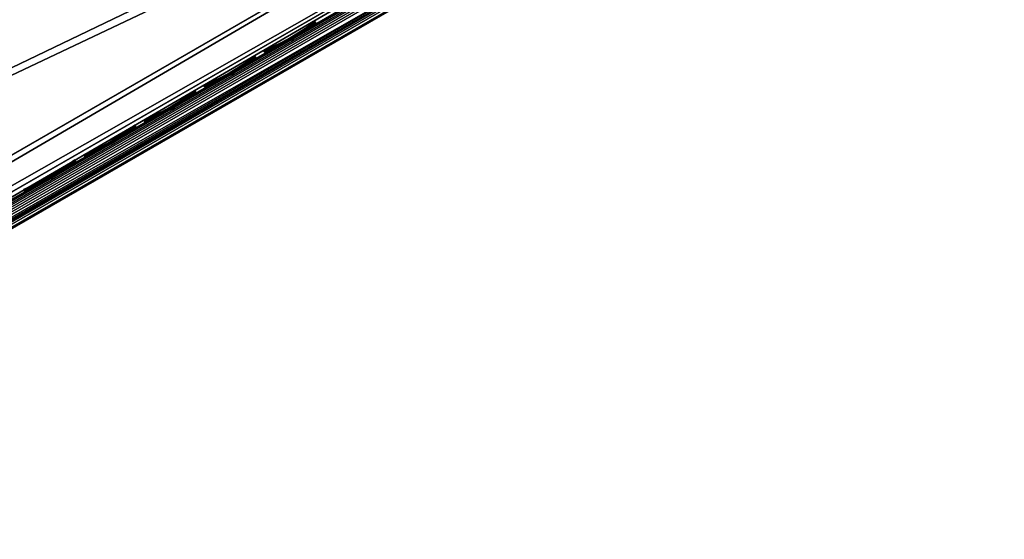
# Model space of a CAD drawing. Header units: inches. Extents: x 0 to 54.6, y -45.5 to 0.
# Tile 363 of 439: x 50.5 to 54.3, y -35.1 to -33.1. Entities that reach past the tile are written whole.
import ezdxf

# ---------------------------------------------------------------- set-up
doc = ezdxf.new("R2010")
doc.units = ezdxf.units.IN
doc.header["$LTSCALE"] = 0.03937
doc.header["$MEASUREMENT"] = 0
for name, color, linetype in [('A-FURN-3-ST', 151, 'Continuous'), ('A-FURN-3-ST-SEAM', 250, 'Continuous'), ('A-FURN-3-STITCH', 15, 'Continuous')]:
    doc.layers.add(name, color=color, linetype=linetype)

msp = doc.modelspace()

# ---------------------------------------------------------------- meshes
at = {"layer": 'A-FURN-3-ST'}
mesh = msp.add_polyface(dxfattribs=at)
corners = [(34.2894, -43.1487, 17.4533), (34.3568, -43.1502, 17.4148), (34.4566, -43.0926, 17.5552), (34.3966, -43.0867, 17.6042), (34.5781, -43.0224, 17.6705), (34.5273, -43.0113, 17.7282), (34.7169, -42.9422, 17.7562), (34.6763, -42.9251, 17.8203), (34.7484, -42.938, 17.6853), (34.6211, -43.0115, 17.6067), (34.5096, -43.0759, 17.501), (34.418, -43.1288, 17.3722), (34.35, -43.168, 17.2252), (34.2827, -43.193, 17.2546), (34.3081, -43.1922, 17.0658), (34.748, -42.7136, 17.9727), (34.7194, -42.6664, 17.9789), (34.5704, -42.8164, 17.9104), (34.5408, -42.7699, 17.9162), (34.4068, -42.9111, 17.8093), (34.3763, -42.8652, 17.8146), (34.2634, -42.9941, 17.6733), (34.2547, -43.139, 17.4702), (34.3651, -43.0752, 17.6257), (34.4997, -42.9974, 17.7535), (34.6533, -42.9086, 17.8484), (34.82, -42.8122, 17.9069), (34.2497, -43.0016, 5.044), (34.3854, -42.8589, 5), (34.4479, -42.9671, 5.0335), (34.3326, -43.0938, 5.106), (34.4937, -43.0464, 5.125), (34.3556, -43.1103, 5.1341), (34.3961, -43.1274, 5.1981), (34.3044, -43.1804, 5.269), (34.2444, -43.1746, 5.22), (34.3104, -43.1909, 5.4043), (34.2431, -43.2158, 5.375), (34.3573, -43.1638, 5.3232), (34.4276, -43.1232, 5.2691), (34.5104, -43.0754, 5.25), (33.7523, -41.2276, 17.9625), (33.9915, -41.0733, 18), (34.9051, -42.5589, 18), (25.9369, -31.96, 18), (53.4815, -31.8337, 18), (24.5748, -30.8708, 18), (35.0301, -42.7754, 17.75), (34.2939, -43.2004, 16.9), (34.2939, -43.2004, 5.5), (54.0012, -31.5337, 5), (25.5512, -32.4196, 5), (24.2095, -31.3469, 5)]
mesh.append_faces([[corners[k] for k in face] for face in [(0, 1, 2, 3), (3, 2, 4, 5), (5, 4, 6, 7), (8, 6, 9), (9, 6, 4), (9, 4, 10), (10, 4, 2), (10, 2, 11), (11, 2, 1), (11, 1, 12), (12, 1, 13), (12, 13, 14), (15, 16, 17), (17, 16, 18), (17, 18, 19), (19, 18, 20), (19, 20, 21), (22, 0, 3, 23), (23, 3, 5, 24), (24, 5, 7, 25), (21, 23, 24, 19), (19, 24, 25, 17), (17, 25, 26, 15), (27, 28, 29), (27, 29, 30), (30, 29, 31), (30, 31, 32), (32, 31, 33), (32, 33, 34, 35), (36, 37, 38), (38, 37, 34), (38, 34, 39), (39, 34, 33), (39, 33, 40), (40, 33, 31), (41, 18, 16), (42, 16, 43), (44, 45, 46), (10, 11, 47), (47, 11, 12), (47, 12, 14), (14, 48, 47), (49, 36, 40), (40, 36, 38), (40, 38, 39), (50, 51, 52)]])
mesh = msp.add_polyface(dxfattribs=at)
corners = [(53.6673, -31.7263, 17.9788), (53.4815, -31.8337, 18), (53.6938, -31.7746, 17.9728), (53.544, -31.942, 17.9665), (53.7434, -31.8866, 17.9071), (53.5898, -32.0212, 17.875), (53.7512, -31.912, 17.8773), (53.7571, -31.9493, 17.8092), (53.9077, -31.8623, 17.7564), (53.9131, -31.8185, 17.8206), (54.0464, -31.7822, 17.6707), (54.0622, -31.7323, 17.7285), (54.1682, -31.7119, 17.5555), (54.1931, -31.6567, 17.6047), (54.1271, -31.7497, 17.501), (54.0155, -31.8142, 17.6067), (53.8882, -31.8876, 17.6853), (53.7501, -31.9673, 17.7337), (53.6065, -32.0503, 17.75), (54.1787, -31.4942, 17.6735), (54.1548, -31.4442, 17.6778), (54.0351, -31.5772, 17.8095), (54.0105, -31.5277, 17.8145), (53.8714, -31.6719, 17.9106), (53.8459, -31.6229, 17.9162), (53.9102, -31.7902, 17.8487), (54.0639, -31.7014, 17.7538), (54.1987, -31.6235, 17.6262), (54.1312, -31.6926, 5.1049), (54.1438, -31.726, 5.1742), (54.1094, -31.7212, 5.125), (54.1262, -31.7503, 5.25), (54.1205, -31.6689, 5.0747), (54.0637, -31.642, 5.0335), (54.0645, -31.5607, 5.0079), (54.0012, -31.5337, 5), (54.1666, -31.4378, 5.0381), (35.0301, -42.7754, 17.75), (54.3427, -31.6252, 16.9), (54.3285, -31.6334, 17.0658), (54.2866, -31.6576, 17.2252), (34.2939, -43.2004, 5.5), (54.3427, -31.6252, 5.5), (34.5104, -43.0754, 5.25), (54.2185, -31.6969, 17.3722)]
mesh.append_faces([[corners[k] for k in face] for face in [(0, 1, 2), (2, 1, 3), (2, 3, 4), (4, 3, 5), (4, 5, 6), (6, 5, 7), (6, 7, 8, 9), (9, 8, 10, 11), (11, 10, 12, 13), (14, 12, 15), (15, 12, 10), (15, 10, 16), (16, 10, 8), (16, 8, 17), (17, 8, 7), (17, 7, 18), (18, 7, 5), (19, 20, 21), (21, 20, 22), (21, 22, 23), (23, 22, 24), (23, 24, 2), (2, 24, 0), (23, 2, 4, 25), (25, 4, 6, 9), (25, 9, 11, 26), (26, 11, 13, 27), (23, 25, 26, 21), (21, 26, 27, 19), (28, 29, 30), (30, 29, 31), (28, 30, 32), (32, 30, 33), (32, 33, 34), (34, 33, 35), (34, 35, 36), (37, 38, 18), (18, 38, 39), (18, 39, 40), (38, 41, 42), (42, 43, 31), (40, 44, 18), (18, 44, 14), (18, 14, 15), (15, 16, 18), (18, 16, 17)]])
mesh = msp.add_polyface(dxfattribs=at)
corners = [(35.0301, -42.7754, 17.75), (53.6065, -32.0503, 17.75), (35.0133, -42.7464, 17.875), (53.5898, -32.0212, 17.875), (34.9676, -42.6671, 17.9665), (53.544, -31.942, 17.9665), (34.9051, -42.5589, 18), (53.4815, -31.8337, 18), (34.6763, -42.9251, 17.8203), (34.7169, -42.9422, 17.7562), (34.8674, -42.8553, 17.809), (34.8381, -42.8316, 17.8771), (34.8864, -42.8583, 17.7337), (34.7484, -42.938, 17.6853), (34.82, -42.8122, 17.9069), (34.748, -42.7136, 17.9727), (34.7194, -42.6664, 17.9789), (34.6533, -42.9086, 17.8484), (34.3854, -42.8589, 5), (54.0012, -31.5337, 5), (34.4479, -42.9671, 5.0335), (54.0637, -31.642, 5.0335), (34.4937, -43.0464, 5.125), (54.1094, -31.7212, 5.125), (34.5104, -43.0754, 5.25), (54.1262, -31.7503, 5.25), (33.9915, -41.0733, 18), (33.0148, -39.6285, 18), (31.9767, -38.2271, 18), (30.8791, -36.8718, 18), (29.7242, -35.565, 18), (28.5139, -34.3093, 18), (27.2507, -33.1069, 18), (25.9369, -31.96, 18), (34.6211, -43.0115, 17.6067), (34.5096, -43.0759, 17.501), (34.2939, -43.2004, 16.9), (54.3427, -31.6252, 16.9), (34.2939, -43.2004, 5.5), (54.3427, -31.6252, 5.5), (33.4855, -41.3957, 5), (32.5233, -39.9726, 5), (31.5006, -38.5924, 5), (30.4195, -37.2575, 5), (29.2818, -35.9704, 5), (28.0897, -34.7335, 5), (26.8454, -33.5492, 5), (25.5512, -32.4196, 5)]
mesh.append_faces([[corners[k] for k in face] for face in [(0, 1, 2), (2, 1, 3), (2, 3, 4), (4, 3, 5), (4, 5, 6), (6, 5, 7), (8, 9, 10, 11), (11, 10, 2), (2, 10, 0), (0, 10, 12), (12, 10, 13), (13, 10, 9), (11, 2, 14), (14, 2, 4), (14, 4, 15), (15, 4, 6), (15, 6, 16), (17, 8, 11, 14), (18, 19, 20), (20, 19, 21), (20, 21, 22), (22, 21, 23), (22, 23, 24), (24, 23, 25), (6, 7, 26), (26, 7, 27), (27, 7, 28), (28, 7, 29), (29, 7, 30), (30, 7, 31), (31, 7, 32), (32, 7, 33), (12, 13, 0), (0, 13, 34), (0, 34, 35), (0, 36, 37), (36, 38, 37), (39, 38, 24), (18, 40, 19), (19, 40, 41), (19, 41, 42), (42, 43, 19), (19, 43, 44), (19, 44, 45), (45, 46, 19), (19, 46, 47)]])
at = {"layer": 'A-FURN-3-ST-SEAM'}
mesh = msp.add_polyface(dxfattribs=at)
corners = [(53.7464, -31.9041, 17.8324), (53.7554, -31.9193, 17.8334), (53.5961, -32.0112, 17.8515), (53.5873, -31.9959, 17.8505), (47.4038, -35.5864, 17.8515), (47.395, -35.5711, 17.8505), (41.2115, -39.1615, 17.8515), (41.2026, -39.1462, 17.8505), (35.0385, -42.7702, 17.9045), (35.0377, -42.7688, 17.8868), (41.2301, -39.1937, 17.8868), (41.2309, -39.1951, 17.9045), (47.4224, -35.6185, 17.8868), (47.4232, -35.6199, 17.9045), (53.6147, -32.0434, 17.8868), (53.6155, -32.0448, 17.9045), (53.7798, -31.948, 17.868), (53.7836, -31.9477, 17.8854), (53.7647, -31.9326, 17.8406), (53.6042, -32.0252, 17.8588), (47.4119, -35.6004, 17.8588), (41.2196, -39.1755, 17.8588), (35.0272, -42.7506, 17.8588), (35.0192, -42.7367, 17.8515), (53.5656, -31.9584, 17.9), (53.5692, -31.9645, 17.9255), (53.726, -31.8658, 17.8825), (53.7408, -31.8654, 17.906), (47.3768, -35.5397, 17.9255), (47.3733, -35.5335, 17.9), (41.1845, -39.1148, 17.9255), (41.181, -39.1087, 17.9), (34.9922, -42.6899, 17.9255), (41.1904, -39.1249, 17.939), (47.3827, -35.5498, 17.939), (53.575, -31.9746, 17.939), (53.7489, -31.8743, 17.9192), (41.1982, -39.1386, 17.9472), (47.3906, -35.5634, 17.9472), (53.5829, -31.9883, 17.9472), (53.7581, -31.8871, 17.9272), (35.0361, -42.766, 17.9217), (41.2284, -39.1908, 17.9217), (47.4207, -35.6157, 17.9217), (53.6131, -32.0406, 17.9217), (53.7841, -31.9419, 17.9022), (41.1874, -39.1198, 17.8675), (41.1827, -39.1117, 17.8826), (47.375, -35.5365, 17.8826), (47.3797, -35.5446, 17.8675), (53.5674, -31.9614, 17.8826), (53.572, -31.9695, 17.8675), (53.7318, -31.8664, 17.8639), (53.734, -31.876, 17.8491), (34.9887, -42.6838, 17.9), (53.7754, -31.9176, 17.9259), (53.6004, -32.0186, 17.9459), (47.4081, -35.5938, 17.9459), (41.2158, -39.1689, 17.9459), (53.7813, -31.9314, 17.9164), (53.6079, -32.0316, 17.9362), (47.4155, -35.6067, 17.9362), (41.2232, -39.1818, 17.9362), (35.0234, -42.7441, 17.9459), (35.0309, -42.757, 17.9362), (53.739, -31.889, 17.8381), (53.5789, -31.9814, 17.8563), (47.3866, -35.5566, 17.8563), (41.1943, -39.1317, 17.8563)]
mesh.append_faces([[corners[k] for k in face] for face in [(0, 1, 2, 3), (3, 2, 4, 5), (5, 4, 6, 7), (8, 9, 10, 11), (11, 10, 12, 13), (13, 12, 14, 15), (15, 14, 16, 17), (1, 18, 19, 2), (2, 19, 20, 4), (4, 20, 21, 6), (6, 21, 22, 23), (24, 25, 26), (26, 25, 27), (25, 24, 28), (28, 24, 29), (28, 29, 30), (30, 29, 31), (30, 31, 32), (30, 33, 34, 28), (28, 34, 35, 25), (25, 35, 36, 27), (33, 37, 38, 34), (34, 38, 39, 35), (35, 39, 40, 36), (41, 8, 11, 42), (42, 11, 13, 43), (43, 13, 15, 44), (44, 15, 17, 45), (46, 47, 48, 49), (49, 48, 50, 51), (51, 50, 52, 53), (47, 54, 31), (47, 31, 48), (48, 31, 29), (48, 29, 50), (50, 29, 24), (50, 24, 26), (50, 26, 52), (55, 40, 39, 56), (56, 39, 38, 57), (57, 38, 37, 58), (59, 55, 56, 60), (60, 56, 57, 61), (61, 57, 58, 62), (62, 58, 63, 64), (45, 59, 60, 44), (44, 60, 61, 43), (43, 61, 62, 42), (42, 62, 64, 41), (18, 16, 14, 19), (19, 14, 12, 20), (20, 12, 10, 21), (21, 10, 9, 22), (65, 0, 3, 66), (66, 3, 5, 67), (67, 5, 7, 68), (53, 65, 66, 51), (51, 66, 67, 49), (49, 67, 68, 46)]])
at = {"layer": 'A-FURN-3-STITCH'}
mesh = msp.add_polymesh((7, 4), dxfattribs=at)
for k, corner in enumerate([(51.6476, -33.065, 17.9499), (51.6465, -33.0631, 17.9514), (51.6443, -33.0594, 17.9543), (51.6433, -33.0576, 17.9558), (51.6165, -33.0879, 17.9556), (51.6166, -33.0883, 17.9608), (51.6144, -33.0846, 17.9637), (51.6121, -33.0805, 17.9615), (51.5841, -33.1096, 17.9588), (51.5842, -33.11, 17.964), (51.582, -33.1062, 17.9669), (51.5797, -33.1022, 17.9646), (51.5507, -33.1299, 17.9594), (51.5508, -33.1302, 17.9646), (51.5486, -33.1265, 17.9675), (51.5463, -33.1225, 17.9652), (51.5164, -33.1487, 17.9575), (51.5165, -33.149, 17.9627), (51.5143, -33.1453, 17.9656), (51.512, -33.1412, 17.9633), (51.4816, -33.1658, 17.953), (51.4817, -33.1662, 17.9582), (51.4795, -33.1625, 17.9611), (51.4772, -33.1584, 17.9589), (51.4463, -33.1812, 17.9461), (51.4452, -33.1794, 17.9476), (51.443, -33.1757, 17.9505), (51.4419, -33.1738, 17.9519)]):
    mesh.set_mesh_vertex(divmod(k, 4), corner)
mesh = msp.add_polymesh((7, 4), dxfattribs=at)
for k, corner in enumerate([(51.4125, -33.2007, 17.9499), (51.4114, -33.1989, 17.9514), (51.4092, -33.1952, 17.9543), (51.4081, -33.1933, 17.9558), (51.3813, -33.2237, 17.9556), (51.3814, -33.224, 17.9608), (51.3792, -33.2203, 17.9637), (51.3769, -33.2163, 17.9615), (51.3489, -33.2454, 17.9588), (51.3491, -33.2457, 17.964), (51.3469, -33.242, 17.9669), (51.3445, -33.2379, 17.9646), (51.3155, -33.2656, 17.9594), (51.3156, -33.266, 17.9646), (51.3134, -33.2623, 17.9675), (51.3111, -33.2582, 17.9652), (51.2813, -33.2844, 17.9575), (51.2814, -33.2848, 17.9627), (51.2792, -33.2811, 17.9656), (51.2769, -33.277, 17.9633), (51.2464, -33.3016, 17.953), (51.2465, -33.3019, 17.9582), (51.2443, -33.2982, 17.9611), (51.242, -33.2942, 17.9589), (51.2112, -33.317, 17.9461), (51.2101, -33.3152, 17.9476), (51.2079, -33.3115, 17.9505), (51.2068, -33.3096, 17.9519)]):
    mesh.set_mesh_vertex(divmod(k, 4), corner)
mesh = msp.add_polymesh((7, 4), dxfattribs=at)
for k, corner in enumerate([(51.1773, -33.3365, 17.9499), (51.1762, -33.3346, 17.9514), (51.174, -33.3309, 17.9543), (51.1729, -33.3291, 17.9558), (51.1462, -33.3594, 17.9556), (51.1463, -33.3598, 17.9608), (51.1441, -33.3561, 17.9637), (51.1418, -33.352, 17.9615), (51.1138, -33.3811, 17.9588), (51.1139, -33.3815, 17.964), (51.1117, -33.3778, 17.9669), (51.1094, -33.3737, 17.9646), (51.0804, -33.4014, 17.9594), (51.0805, -33.4018, 17.9646), (51.0783, -33.3981, 17.9675), (51.076, -33.394, 17.9652), (51.0461, -33.4202, 17.9575), (51.0462, -33.4206, 17.9627), (51.044, -33.4168, 17.9656), (51.0417, -33.4128, 17.9633), (51.0113, -33.4373, 17.953), (51.0114, -33.4377, 17.9582), (51.0092, -33.434, 17.9611), (51.0069, -33.4299, 17.9589), (50.976, -33.4528, 17.9461), (50.9749, -33.4509, 17.9476), (50.9727, -33.4472, 17.9505), (50.9716, -33.4453, 17.9519)]):
    mesh.set_mesh_vertex(divmod(k, 4), corner)
mesh = msp.add_polymesh((7, 4), dxfattribs=at)
for k, corner in enumerate([(50.9422, -33.4723, 17.9499), (50.9411, -33.4704, 17.9514), (50.9389, -33.4667, 17.9543), (50.9378, -33.4649, 17.9558), (50.911, -33.4952, 17.9556), (50.9111, -33.4956, 17.9608), (50.9089, -33.4919, 17.9637), (50.9066, -33.4878, 17.9615), (50.8786, -33.5169, 17.9588), (50.8788, -33.5172, 17.964), (50.8766, -33.5135, 17.9669), (50.8742, -33.5095, 17.9646), (50.8452, -33.5372, 17.9594), (50.8453, -33.5375, 17.9646), (50.8431, -33.5338, 17.9675), (50.8408, -33.5298, 17.9652), (50.811, -33.5559, 17.9575), (50.8111, -33.5563, 17.9627), (50.8089, -33.5526, 17.9656), (50.8066, -33.5485, 17.9633), (50.7761, -33.5731, 17.953), (50.7762, -33.5735, 17.9582), (50.774, -33.5698, 17.9611), (50.7717, -33.5657, 17.9589), (50.7409, -33.5885, 17.9461), (50.7398, -33.5867, 17.9476), (50.7376, -33.583, 17.9505), (50.7365, -33.5811, 17.9519)]):
    mesh.set_mesh_vertex(divmod(k, 4), corner)
mesh = msp.add_polymesh((7, 4), dxfattribs=at)
for k, corner in enumerate([(50.707, -33.608, 17.9499), (50.7059, -33.6062, 17.9514), (50.7037, -33.6025, 17.9543), (50.7026, -33.6006, 17.9558), (50.6759, -33.631, 17.9556), (50.676, -33.6313, 17.9608), (50.6738, -33.6276, 17.9637), (50.6715, -33.6236, 17.9615), (50.6435, -33.6526, 17.9588), (50.6436, -33.653, 17.964), (50.6414, -33.6493, 17.9669), (50.6391, -33.6452, 17.9646), (50.6101, -33.6729, 17.9594), (50.6102, -33.6733, 17.9646), (50.608, -33.6696, 17.9675), (50.6057, -33.6655, 17.9652), (50.5758, -33.6917, 17.9575), (50.5759, -33.6921, 17.9627), (50.5737, -33.6884, 17.9656), (50.5714, -33.6843, 17.9633), (50.541, -33.7089, 17.953), (50.5411, -33.7092, 17.9582), (50.5389, -33.7055, 17.9611), (50.5366, -33.7014, 17.9589), (50.5057, -33.7243, 17.9461), (50.5046, -33.7225, 17.9476), (50.5024, -33.7187, 17.9505), (50.5013, -33.7169, 17.9519)]):
    mesh.set_mesh_vertex(divmod(k, 4), corner)

doc.saveas('drawing.dxf')
